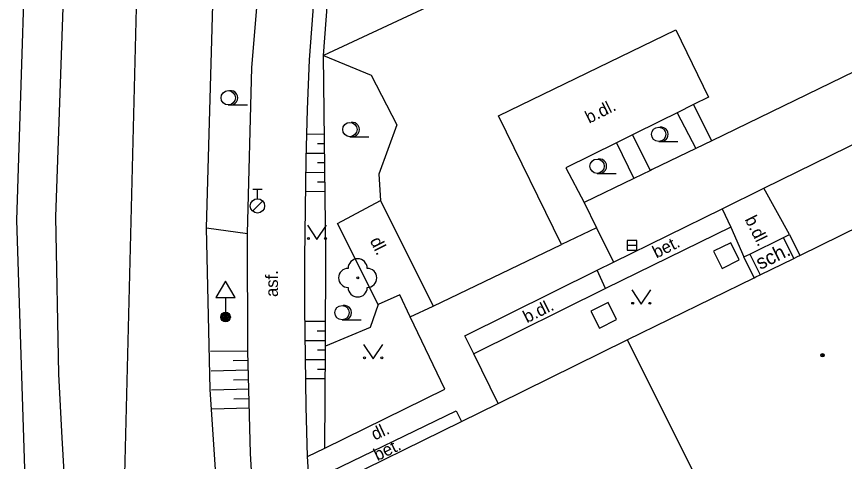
# Model space of a CAD drawing. Extents: x -596229 to -595156, y -1161237 to -1159376.
# Drawn here: x -595622.79 to -595579.5, y -1159999.32 to -1159976.02 of the extents above; entities that cross this region are included whole.
import ezdxf

# ---------------------------------------------------------------- set-up
doc = ezdxf.new("R2010")
doc.units = 0
for name, color, linetype in [('Level 22', 7, 'Continuous'), ('Level 25', 7, 'Continuous'), ('Level 26', 7, 'Continuous'), ('Level 27', 7, 'Continuous'), ('Level 28', 7, 'Continuous'), ('Level 34', 7, 'Continuous'), ('Level 36', 7, 'Continuous'), ('Level 39', 7, 'Continuous'), ('Specificka linie pasportu komunikaci', 7, 'Continuous'), ('TM - budovy zdene_ betonove - VP', 7, 'Continuous'), ('TM - chodniky - VP', 7, 'Continuous'), ('TM - dolni hrana svahu', 7, 'Continuous'), ('TM - hranice souvisleho porostu (skupiny stromu_ kere)', 7, 'Continuous'), ('TM - komunikace - VP', 7, 'Continuous'), ('TM - plot drateny_ kovovy - VP', 7, 'Continuous'), ('TM - podezdivka plotu - VP', 7, 'Continuous'), ('TM - popis povrchu', 7, 'Continuous'), ('TM - poznamka', 7, 'Continuous'), ('TM - rozhrani mezi zpev. plochami mezi sebou - VP', 7, 'Continuous'), ('TM - rozhrani ploch obecne - VP', 7, 'Continuous'), ('TM - srafovani', 7, 'Continuous'), ('TM - zabradli - VP', 7, 'Continuous')]:
    doc.layers.add(name, color=color, linetype=linetype)

msp = doc.modelspace()

# ---------------------------------------------------------------- linework, layer by layer
at = {"layer": 'Level 22'}
msp.add_circle((-595604.95, -1159989.71), 0.05, dxfattribs=at)
for centre, start, end in [((-595604.95, -1159989.21), 0, 180), ((-595605.45, -1159989.71), 90, 270), ((-595604.45, -1159989.71), 270, 90), ((-595604.95, -1159990.21), 180, 0)]:
    msp.add_arc(centre, 0.5, start, end, dxfattribs=at)
at = {"layer": 'Level 25'}
for radius in [0.25, 0.2, 0.15, 0.1, 0.05]:
    msp.add_circle((-595611.86, -1159991.76), radius, dxfattribs=at)
at = {"layer": 'Level 26'}
for points in [[(-595585.444, -1159987.87), (-595586.34, -1159988.314), (-595585.896, -1159989.21), (-595585, -1159988.766)], [(-595591.854, -1159991), (-595592.75, -1159991.444), (-595592.306, -1159992.34), (-595591.41, -1159991.896)]]:
    msp.add_lwpolyline(points, close=True, dxfattribs=at)
at = {"layer": 'Level 27'}
msp.add_line((-595590.85, -1159988), (-595590.35, -1159988), dxfattribs=at)
msp.add_lwpolyline([(-595590.85, -1159988.25), (-595590.35, -1159988.25), (-595590.35, -1159987.75), (-595590.85, -1159987.75)], close=True, dxfattribs=at)
at = {"layer": 'Level 28'}
for p, q in [((-595610.44, -1159985.065), (-595609.94, -1159985.065)), ((-595610.19, -1159985.565), (-595610.19, -1159985.065)), ((-595610.448, -1159986.212), (-595609.918, -1159985.682))]:
    msp.add_line(p, q, dxfattribs=at)
msp.add_circle((-595610.19, -1159985.94), 0.375, dxfattribs=at)
at = {"layer": 'Level 34'}
for p, q in [((-595611.86, -1159990.742), (-595611.86, -1159991.76)), ((-595612.11, -1159991.76), (-595611.61, -1159991.76))]:
    msp.add_line(p, q, dxfattribs=at)
msp.add_lwpolyline([(-595612.36, -1159990.742), (-595611.36, -1159990.742), (-595611.86, -1159989.876)], close=True, dxfattribs=at)
at = {"layer": 'Level 36'}
for p, q in [((-595611.72, -1159980.655), (-595610.72, -1159980.655)), ((-595605.36, -1159982.315), (-595604.36, -1159982.315)), ((-595589.21, -1159982.565), (-595588.21, -1159982.565)), ((-595592.43, -1159984.235), (-595591.43, -1159984.235)), ((-595605.77, -1159991.905), (-595604.77, -1159991.905))]:
    msp.add_line(p, q, dxfattribs=at)
for points in [[(-595607.58, -1159986.95), (-595607.08, -1159987.7), (-595606.58, -1159986.95)], [(-595590.62, -1159990.34), (-595590.12, -1159991.09), (-595589.62, -1159990.34)], [(-595604.64, -1159993.2), (-595604.14, -1159993.95), (-595603.64, -1159993.2)]]:
    msp.add_lwpolyline(points, dxfattribs=at)
for centre, radius in [((-595611.72, -1159980.28), 0.375), ((-595605.36, -1159981.94), 0.375), ((-595589.21, -1159982.19), 0.375), ((-595592.43, -1159983.86), 0.375), ((-595607.53, -1159987.65), 0.05), ((-595606.631, -1159987.65), 0.05), ((-595605.77, -1159991.53), 0.375), ((-595590.57, -1159991.04), 0.05), ((-595589.671, -1159991.04), 0.05), ((-595604.59, -1159993.9), 0.05), ((-595603.691, -1159993.9), 0.05)]:
    msp.add_circle(centre, radius, dxfattribs=at)
for centre in [(-595611.595, -1159980.28), (-595605.235, -1159981.94), (-595589.085, -1159982.19), (-595592.305, -1159983.86), (-595605.645, -1159991.53)]:
    msp.add_arc(centre, 0.375, 260.4059, 99.5941, dxfattribs=at)
at = {"layer": 'Level 39'}
for radius in [0.09, 0.0398]:
    msp.add_circle((-595580.64, -1159993.76), radius, dxfattribs=at)
at = {"layer": 'Specificka linie pasportu komunikaci'}
msp.add_lwpolyline([(-595614.68, -1160015.01), (-595617.17, -1160001.4), (-595615.85, -1159949.02), (-595611.18, -1159926.97), (-595604.85, -1159909.39)], dxfattribs=at)
at = {"layer": 'TM - budovy zdene_ betonove - VP'}
for points in [[(-595581.83, -1159988.53), (-595575.41, -1159985.38)], [(-595582.15, -1159988.69), (-595581.95, -1159988.59)], [(-595581.95, -1159988.59), (-595581.83, -1159988.53)], [(-595583.9, -1159989.55), (-595582.15, -1159988.69)], [(-595590.85, -1159992.96), (-595584.22, -1159989.7)], [(-595584.22, -1159989.7), (-595584.13, -1159989.66)], [(-595584.13, -1159989.66), (-595583.9, -1159989.55)], [(-595597.6, -1159996.28), (-595590.85, -1159992.96)], [(-595590.85, -1159992.96), (-595585.78, -1160003.1)], [(-595599.53, -1159997.23), (-595597.6, -1159996.28)], [(-595606.55, -1160000.68), (-595599.53, -1159997.23)]]:
    msp.add_lwpolyline(points, dxfattribs=at)
at = {"layer": 'TM - chodniky - VP'}
for points in [[(-595607.58, -1159999.07), (-595607.65, -1159996.47), (-595607.72, -1159991.28), (-595607.72, -1159988.68), (-595607.65, -1159983.49), (-595607.57, -1159980.9), (-595607.47, -1159978.3), (-595607.22, -1159975.03), (-595606.94, -1159971.76), (-595605.93, -1159961.97), (-595604.69, -1159952.21), (-595603.68, -1159945.7), (-595603.57, -1159945.13)], [(-595610.71, -1159987.39), (-595610.48, -1159978.7), (-595609.67, -1159968.84), (-595608.56, -1159958.64), (-595607.44, -1159949.91)], [(-595594.3, -1159987.97), (-595597.58, -1159981.23), (-595588.31, -1159976.72)], [(-595588.31, -1159976.72), (-595586.61, -1159980.24), (-595587.39, -1159980.63)], [(-595587.39, -1159980.63), (-595588.24, -1159981.06)], [(-595588.24, -1159981.06), (-595589.13, -1159981.5)], [(-595589.13, -1159981.5), (-595590.58, -1159982.22)], [(-595590.58, -1159982.22), (-595591.41, -1159982.63)], [(-595591.41, -1159982.63), (-595594.06, -1159983.95), (-595593.1, -1159985.77)], [(-595582.37, -1159987.44), (-595583.71, -1159985.02)], [(-595603.88, -1159991.1), (-595606.01, -1159986.86), (-595603.75, -1159985.66)], [(-595603.75, -1159985.66), (-595601, -1159991.19)], [(-595585.89, -1159986.09), (-595585.44, -1159987.06)], [(-595585.44, -1159987.06), (-595584.75, -1159988.61)], [(-595609, -1160018.54), (-595609.98, -1160008.7), (-595610.56, -1159998.91), (-595610.69, -1159993.54), (-595610.71, -1159987.39)], [(-595601, -1159991.19), (-595594.3, -1159987.97)], [(-595592.42, -1159989.31), (-595591.57, -1159988.89)], [(-595599.34, -1159992.75), (-595592.42, -1159989.31)], [(-595602.2, -1159991.75), (-595602.75, -1159990.6), (-595603.88, -1159991.1)], [(-595606.66, -1159998.62), (-595600.39, -1159995.54), (-595602.2, -1159991.75)], [(-595598.88, -1159993.69), (-595599.34, -1159992.75)], [(-595597.6, -1159996.28), (-595598.88, -1159993.69)], [(-595606.86, -1160000.1), (-595599.8, -1159996.68)], [(-595599.8, -1159996.68), (-595599.53, -1159997.23)], [(-595607.58, -1159999.07), (-595606.66, -1159998.62)], [(-595607.49, -1160000.41), (-595607.58, -1159999.07)]]:
    msp.add_lwpolyline(points, dxfattribs=at)
at = {"layer": 'TM - dolni hrana svahu'}
for points in [[(-595606.63, -1159993.29), (-595606.61, -1159988.38), (-595606.74, -1159978.06)], [(-595606.66, -1159998.62), (-595606.63, -1159993.29)]]:
    msp.add_lwpolyline(points, dxfattribs=at)
at = {"layer": 'TM - hranice souvisleho porostu (skupiny stromu_ kere)'}
for points in [[(-595606.74, -1159978.06), (-595604.24, -1159979.1), (-595602.9, -1159981.7), (-595603.84, -1159984.28), (-595603.75, -1159985.66)], [(-595603.88, -1159991.1), (-595604.3, -1159992.31), (-595606.63, -1159993.29)]]:
    msp.add_lwpolyline(points, dxfattribs=at)
at = {"layer": 'TM - komunikace - VP'}
for points in [[(-595613.7, -1159922.95), (-595617.5, -1159940.53), (-595619.9, -1159957.72), (-595620.06, -1159966.58), (-595620.76, -1159986.51), (-595620.59, -1159994.76), (-595620.43, -1159998.09), (-595620.05, -1160004.38), (-595619.14, -1160014.96)], [(-595564.5, -1159963.4), (-595564.04, -1159964.69), (-595563.73, -1159967.69), (-595565.15, -1159971.36), (-595568.42, -1159973.75), (-595586.43, -1159982.53)], [(-595622.15, -1159966.52), (-595622.79, -1159986.68), (-595622.29, -1160002.44)], [(-595612.86, -1159987.08), (-595612.43, -1159972.33)], [(-595583.71, -1159985.02), (-595570.52, -1159978.53)], [(-595586.43, -1159982.53), (-595587.26, -1159982.93)], [(-595587.26, -1159982.93), (-595589.55, -1159984.04), (-595589.63, -1159984.08)], [(-595589.63, -1159984.08), (-595590.51, -1159984.51)], [(-595590.51, -1159984.51), (-595593.1, -1159985.77)], [(-595585.89, -1159986.09), (-595583.71, -1159985.02)], [(-595593.1, -1159985.77), (-595592.46, -1159987.08)], [(-595591.57, -1159988.89), (-595585.89, -1159986.09)], [(-595612.67, -1159995.55), (-595612.86, -1159987.08)], [(-595592.46, -1159987.08), (-595591.57, -1159988.89)], [(-595609, -1160018.54), (-595609.32, -1160018.24), (-595609.72, -1160017.81), (-595610.07, -1160017.35), (-595610.39, -1160016.85), (-595610.66, -1160016.34), (-595610.88, -1160015.8), (-595611.06, -1160015.24), (-595611.88, -1160007.36), (-595612.67, -1159995.55)]]:
    msp.add_lwpolyline(points, dxfattribs=at)
at = {"layer": 'TM - plot drateny_ kovovy - VP'}
for points in [[(-595606.74, -1159978.06), (-595606.12, -1159969.95)], [(-595597.08, -1159973.54), (-595601.62, -1159975.67), (-595606.74, -1159978.06)]]:
    msp.add_lwpolyline(points, dxfattribs=at)
at = {"layer": 'TM - podezdivka plotu - VP'}
for points in [[(-595582.69, -1159987.6), (-595582.37, -1159987.44)], [(-595582.15, -1159988.69), (-595582.69, -1159987.6)], [(-595582.37, -1159987.44), (-595581.83, -1159988.53)], [(-595584.75, -1159988.61), (-595584.44, -1159988.46)], [(-595584.22, -1159989.7), (-595584.75, -1159988.61)], [(-595584.44, -1159988.46), (-595583.9, -1159989.55)]]:
    msp.add_lwpolyline(points, dxfattribs=at)
at = {"layer": 'TM - rozhrani mezi zpev. plochami mezi sebou - VP'}
for points in [[(-595585.44, -1159987.06), (-595591.99, -1159990.27)], [(-595591.99, -1159990.27), (-595592.42, -1159989.31)], [(-595591.99, -1159990.27), (-595598.88, -1159993.69)]]:
    msp.add_lwpolyline(points, dxfattribs=at)
at = {"layer": 'TM - rozhrani ploch obecne - VP'}
for points in [[(-595586.43, -1159982.53), (-595587.39, -1159980.63)], [(-595588.24, -1159981.06), (-595587.26, -1159982.93)], [(-595589.63, -1159984.08), (-595590.58, -1159982.22)], [(-595591.41, -1159982.63), (-595590.51, -1159984.51)], [(-595612.86, -1159987.08), (-595610.71, -1159987.39)], [(-595592.46, -1159987.08), (-595594.3, -1159987.97)], [(-595584.44, -1159988.46), (-595582.69, -1159987.6)], [(-595602.2, -1159991.75), (-595601, -1159991.19)]]:
    msp.add_lwpolyline(points, dxfattribs=at)
at = {"layer": 'TM - srafovani'}
for points in [[(-595606.69, -1159982.19), (-595607.61, -1159982.2)], [(-595606.68, -1159982.69), (-595607.06, -1159982.69)], [(-595606.68, -1159983.19), (-595607.64, -1159983.2)], [(-595606.67, -1159983.69), (-595607.06, -1159983.69)], [(-595606.66, -1159984.19), (-595607.66, -1159984.2)], [(-595606.66, -1159984.69), (-595607.06, -1159984.69)], [(-595606.65, -1159985.19), (-595607.67, -1159985.2)], [(-595606.62, -1159992), (-595607.71, -1159992)], [(-595606.63, -1159992.5), (-595607.07, -1159992.5)], [(-595606.63, -1159993), (-595607.7, -1159993)], [(-595610.69, -1159993.54), (-595612.65, -1159993.56)], [(-595606.63, -1159993.5), (-595607.06, -1159993.5)], [(-595610.68, -1159994.04), (-595611.47, -1159994.05)], [(-595606.63, -1159994), (-595607.68, -1159994)], [(-595610.67, -1159994.54), (-595612.62, -1159994.59)], [(-595606.64, -1159994.5), (-595607.06, -1159994.5)], [(-595610.65, -1159995.04), (-595611.44, -1159995.06)], [(-595606.64, -1159995), (-595607.67, -1159995)], [(-595610.64, -1159995.54), (-595612.59, -1159995.59)], [(-595610.63, -1159996.04), (-595611.42, -1159996.06)], [(-595610.62, -1159996.54), (-595612.6, -1159996.59)]]:
    msp.add_lwpolyline(points, dxfattribs=at)
at = {"layer": 'TM - zabradli - VP'}
for points in [[(-595610.71, -1159987.39), (-595610.48, -1159978.7), (-595609.67, -1159968.84), (-595608.56, -1159958.64), (-595607.44, -1159949.91)], [(-595609, -1160018.54), (-595609.98, -1160008.7), (-595610.56, -1159998.91), (-595610.69, -1159993.54), (-595610.71, -1159987.39)]]:
    msp.add_lwpolyline(points, dxfattribs=at)

# ---------------------------------------------------------------- texts
at = {"layer": 'TM - popis povrchu'}
for s, rotation, p in [('b.dl.', 26.4727, (-595592.85, -1159981.64)), ('b.dl.', 296.3084, (-595584.72, -1159986.64)), ('dl.', 296.44, (-595604.33, -1159987.76)), ('bet.', 26.3995, (-595589.33, -1159988.7)), ('asf.', 90, (-595609.12, -1159990.71)), ('b.dl.', 26.3995, (-595596.1, -1159992.09)), ('dl.', 25.0279, (-595604.06, -1159998.23)), ('bet.', 25.9819, (-595603.92, -1159999.31))]:
    msp.add_text(s, height=0.65, rotation=rotation, dxfattribs=at).set_placement(p)
at = {"layer": 'TM - poznamka'}
msp.add_text('sch.', height=0.75, rotation=26.1708, dxfattribs=at).set_placement((-595583.9, -1159989.3))

doc.saveas('drawing.dxf')
